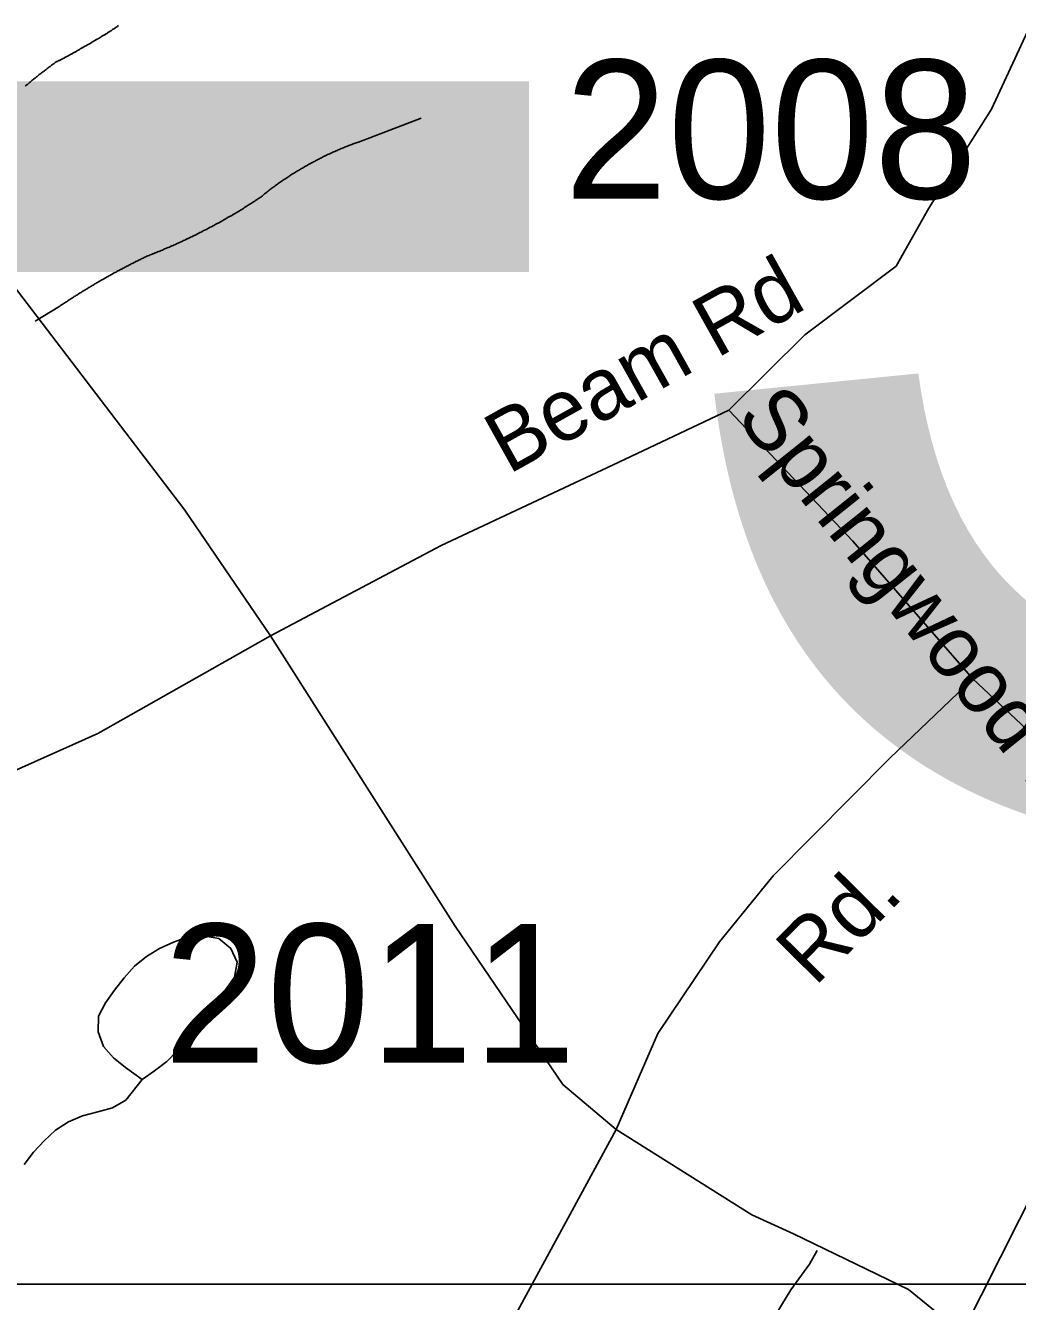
# Model space of a CAD drawing. Extents: x 1268485 to 1426702, y 514839 to 616766.
# Drawn here: x 1382438 to 1383494, y 559557 to 560916 of the extents above; entities that cross this region are included whole.
import ezdxf

# ---------------------------------------------------------------- set-up
doc = ezdxf.new("R2010")
doc.units = 0
for name, color, linetype in [('Old_Level_11', 7, 'Continuous'), ('Old_Level_3', 7, 'Continuous'), ('Old_Level_32', 7, 'Continuous'), ('Old_Level_35', 7, 'Continuous'), ('Old_Level_62', 7, 'Continuous'), ('Old_Level_8', 7, 'Continuous')]:
    doc.layers.add(name, color=color, linetype=linetype)

msp = doc.modelspace()

# ---------------------------------------------------------------- linework, layer by layer
at = {"layer": 'Old_Level_3'}
msp.add_lwpolyline([(1386957.915, 559575.931), (1380121.397, 559575.931), (1380121.397, 562494.532), (1386957.915, 562494.532), (1386957.915, 559575.931)], dxfattribs=at)
at = {"layer": 'Old_Level_32'}
for points in [[(1382698.901, 560265.908), (1382607.552, 560399.811), (1382439.893, 560619.591), (1382338.628, 560751.729), (1382267.527, 560863.067), (1382220.759, 560894.763), (1382177.008, 560908.347), (1382055.246, 560923.05), (1381956.616, 560944.94), (1381704.094, 561002.303), (1381597.467, 561027.524), (1381262.207, 561132.665), (1381149.031, 561184.541), (1380964.988, 561276.289), (1380776.707, 561366.321), (1380628.189, 561443.547), (1380536.398, 561470.065), (1380497.855, 561481.734), (1380443.997, 561474.574)], [(1383561.175, 561020.079), (1383529.332, 560963.378), (1383466.391, 560826.678), (1383399.748, 560721.098), (1383364.762, 560659.6), (1383267.829, 560586.214), (1383186.721, 560506.299)], [(1383186.721, 560506.299), (1383062.769, 560447.685), (1382880.483, 560362.121), (1382698.901, 560265.908)], [(1383446.398, 560220.234), (1383318.664, 560366.567), (1383186.721, 560506.299)], [(1380296.744, 559504.846), (1380305.565, 559493.099), (1380325.244, 559476.695), (1380350.964, 559462.17), (1380390.927, 559459.365), (1380439.133, 559468.398), (1380615.158, 559564.703), (1380894.444, 559711.153), (1381100.795, 559822.855), (1381226.05, 559882.162), (1381353.301, 559937.047), (1381519.325, 559938.288), (1381659.352, 559937.047), (1381792.064, 559926.208), (1381916.651, 559934.337), (1382027.697, 559958.725), (1382225.411, 560037.307), (1382393.332, 560107.761), (1382515.211, 560161.955), (1382698.901, 560265.908)], [(1383066.876, 559740.48), (1383010.068, 559788.278), (1382895.292, 559956.838), (1382698.901, 560265.908)], [(1383446.398, 560220.234), (1383358.414, 560136.174), (1383234.066, 560010.555), (1383176.678, 559940.168), (1383111.062, 559842.747), (1383066.876, 559740.48)], [(1383702.976, 559956.953), (1383583.624, 560091.42), (1383446.398, 560220.234)], [(1383702.976, 559956.953), (1383618.561, 559859.036), (1383561.174, 559768.273), (1383537.108, 559725.67), (1383435.114, 559523.735)], [(1383066.876, 559740.48), (1382948.558, 559522.997), (1382889.739, 559395.591), (1382841.607, 559310.385), (1382825.726, 559261.044), (1382828.744, 559219.085), (1382839.756, 559177.39), (1382900.846, 559058.472), (1382939.722, 558956.595), (1382987.854, 558860.275), (1383043.147, 558745.013)], [(1383435.114, 559523.735), (1383377.903, 559570.077), (1383255.723, 559629.35), (1383211.294, 559649.726), (1383066.876, 559740.48)]]:
    msp.add_lwpolyline(points, dxfattribs=at)
at = {"layer": 'Old_Level_35'}
for p, q in [((1382792.408, 560791.612), (1382859.357, 560817.141)), ((1382448.536, 560601.016), (1382474.577, 560616.959))]:
    msp.add_line(p, q, dxfattribs=at)
for points in [[(1382537.118, 560915.771), (1382536.503, 560915.258), (1382535.888, 560914.746), (1382535.273, 560914.336), (1382534.658, 560913.823), (1382534.042, 560913.31), (1382533.325, 560912.798)], [(1382533.325, 560912.798), (1382532.71, 560912.439), (1382532.094, 560912.08), (1382531.479, 560911.619), (1382530.864, 560911.26), (1382530.249, 560910.901), (1382529.634, 560910.44), (1382529.019, 560910.081), (1382528.403, 560909.671), (1382527.788, 560909.261), (1382527.173, 560908.851), (1382526.455, 560908.492), (1382525.84, 560908.133), (1382525.225, 560907.671), (1382524.61, 560907.313), (1382523.995, 560906.954), (1382523.38, 560906.544), (1382522.764, 560906.133), (1382522.047, 560905.775), (1382521.329, 560905.365), (1382520.714, 560905.006), (1382520.099, 560904.647), (1382519.484, 560904.185), (1382518.868, 560903.827), (1382518.253, 560903.417), (1382517.638, 560903.058), (1382517.023, 560902.699), (1382516.408, 560902.289), (1382515.793, 560901.93), (1382514.973, 560901.52), (1382514.357, 560901.11), (1382513.742, 560900.751), (1382513.127, 560900.392), (1382512.512, 560899.982), (1382511.897, 560899.623), (1382511.282, 560899.264), (1382510.666, 560898.854), (1382510.051, 560898.496), (1382509.231, 560898.136), (1382508.616, 560897.726), (1382508.001, 560897.368), (1382507.386, 560897.009), (1382506.77, 560896.65), (1382506.155, 560896.24), (1382505.54, 560895.881), (1382504.72, 560895.522), (1382504.105, 560895.112), (1382503.49, 560894.753), (1382502.874, 560894.395), (1382502.259, 560893.985), (1382501.644, 560893.625), (1382501.029, 560893.267), (1382500.209, 560892.857), (1382499.594, 560892.497), (1382498.978, 560892.139), (1382498.363, 560891.831), (1382497.748, 560891.421), (1382497.133, 560891.062), (1382496.415, 560890.704), (1382495.8, 560890.294), (1382495.082, 560889.934), (1382494.467, 560889.576), (1382493.852, 560889.268), (1382493.134, 560888.858), (1382492.519, 560888.499), (1382491.904, 560888.141), (1382491.289, 560887.73), (1382490.674, 560887.423), (1382489.854, 560887.064), (1382489.238, 560886.705), (1382488.623, 560886.295), (1382488.008, 560885.987), (1382487.393, 560885.628), (1382486.675, 560885.27), (1382485.958, 560884.86), (1382485.342, 560884.552), (1382484.727, 560884.193), (1382484.112, 560883.834), (1382483.394, 560883.475), (1382482.779, 560883.117), (1382482.164, 560882.758), (1382481.549, 560882.45), (1382480.729, 560882.04), (1382480.114, 560881.681), (1382479.498, 560881.374), (1382478.883, 560881.015), (1382478.166, 560880.604), (1382477.55, 560880.297), (1382476.833, 560879.938), (1382476.218, 560879.631), (1382475.5, 560879.272), (1382474.885, 560878.913), (1382474.27, 560878.554), (1382473.655, 560878.246), (1382472.834, 560877.888), (1382472.219, 560877.478), (1382471.604, 560877.17), (1382470.886, 560876.811), (1382470.271, 560876.503), (1382469.656, 560876.145)], [(1382469.656, 560876.145), (1382468.836, 560875.581), (1382468.118, 560875.017), (1382467.298, 560874.453), (1382466.478, 560873.889), (1382465.76, 560873.325), (1382465.042, 560872.71), (1382464.222, 560872.146), (1382463.504, 560871.582), (1382462.582, 560870.916), (1382461.864, 560870.352), (1382461.146, 560869.788), (1382460.326, 560869.173), (1382459.608, 560868.609), (1382458.891, 560868.045), (1382458.173, 560867.43), (1382457.353, 560866.866), (1382456.635, 560866.251), (1382455.918, 560865.687), (1382454.995, 560865.123), (1382454.277, 560864.508), (1382453.457, 560863.944), (1382452.739, 560863.329), (1382452.022, 560862.662), (1382451.201, 560862.15), (1382450.484, 560861.484), (1382449.766, 560860.919), (1382449.048, 560860.304), (1382448.228, 560859.689), (1382447.51, 560859.126), (1382446.793, 560858.511), (1382445.972, 560857.895), (1382445.255, 560857.331), (1382444.537, 560856.665), (1382443.717, 560856.05), (1382442.999, 560855.435), (1382442.282, 560854.87), (1382441.666, 560854.255), (1382440.846, 560853.64), (1382440.128, 560853.025), (1382439.411, 560852.359), (1382438.591, 560851.744), (1382437.873, 560851.179)], [(1382688.036, 560732.557), (1382688.857, 560733.377), (1382689.882, 560734.146), (1382690.702, 560734.864), (1382691.727, 560735.684), (1382692.65, 560736.453), (1382693.675, 560737.171), (1382694.598, 560737.94), (1382695.521, 560738.708), (1382696.546, 560739.426), (1382697.469, 560740.195), (1382698.494, 560740.913), (1382699.417, 560741.631), (1382700.34, 560742.399), (1382701.365, 560743.117), (1382702.39, 560743.835), (1382703.415, 560744.552), (1382704.338, 560745.27), (1382705.261, 560745.988), (1382706.286, 560746.705), (1382707.209, 560747.372), (1382708.234, 560748.141), (1382709.259, 560748.808), (1382710.285, 560749.525), (1382711.207, 560750.191), (1382712.233, 560750.858), (1382713.258, 560751.576), (1382714.283, 560752.242), (1382715.206, 560752.96), (1382716.334, 560753.626), (1382717.359, 560754.292), (1382718.384, 560754.959), (1382719.409, 560755.625), (1382720.332, 560756.292), (1382721.357, 560756.958), (1382722.485, 560757.625), (1382723.51, 560758.24), (1382724.536, 560758.855), (1382725.458, 560759.573), (1382726.586, 560760.188), (1382727.612, 560760.803), (1382728.637, 560761.418), (1382729.765, 560762.084), (1382730.79, 560762.7), (1382731.713, 560763.315), (1382732.84, 560763.93), (1382733.866, 560764.545), (1382734.993, 560765.212), (1382736.019, 560765.775), (1382737.146, 560766.39), (1382738.172, 560767.006), (1382739.299, 560767.57), (1382740.222, 560768.185), (1382741.35, 560768.749), (1382742.375, 560769.313), (1382743.503, 560769.928), (1382744.528, 560770.491), (1382745.656, 560771.056), (1382746.784, 560771.619), (1382747.707, 560772.184), (1382748.834, 560772.747), (1382749.86, 560773.311), (1382750.987, 560773.875), (1382752.115, 560774.439), (1382753.243, 560774.952), (1382754.268, 560775.515), (1382755.396, 560776.08), (1382756.524, 560776.541), (1382757.652, 560777.105), (1382758.574, 560777.617), (1382759.702, 560778.181), (1382760.83, 560778.694), (1382761.958, 560779.206), (1382763.086, 560779.668), (1382764.213, 560780.181), (1382765.239, 560780.693), (1382766.366, 560781.206), (1382767.494, 560781.667), (1382768.622, 560782.179), (1382769.75, 560782.692), (1382770.878, 560783.205), (1382772.005, 560783.615), (1382773.133, 560784.127), (1382774.261, 560784.64), (1382775.389, 560785.05), (1382776.516, 560785.563), (1382777.644, 560786.025), (1382778.772, 560786.435), (1382779.9, 560786.896), (1382781.028, 560787.357), (1382782.155, 560787.818), (1382783.283, 560788.228), (1382784.411, 560788.69), (1382785.539, 560789.1), (1382786.769, 560789.561), (1382787.897, 560789.921), (1382789.025, 560790.382), (1382790.152, 560790.792), (1382791.28, 560791.202), (1382792.408, 560791.612)], [(1382567.158, 560670.016), (1382568.389, 560670.478), (1382569.619, 560670.99), (1382570.952, 560671.503), (1382572.285, 560672.016), (1382573.515, 560672.477), (1382574.745, 560672.989), (1382576.078, 560673.502), (1382577.411, 560674.014), (1382578.641, 560674.579), (1382579.871, 560675.04), (1382581.204, 560675.604), (1382582.537, 560676.117), (1382583.767, 560676.629), (1382584.998, 560677.193), (1382586.228, 560677.757), (1382587.458, 560678.27), (1382588.791, 560678.833), (1382590.124, 560679.398), (1382591.354, 560679.858), (1382592.585, 560680.423), (1382593.918, 560680.986), (1382595.148, 560681.551), (1382596.378, 560682.114), (1382597.608, 560682.678), (1382598.839, 560683.242), (1382600.172, 560683.806), (1382601.402, 560684.37), (1382602.632, 560684.934), (1382603.863, 560685.497), (1382605.093, 560686.113), (1382606.426, 560686.677), (1382607.656, 560687.24), (1382608.886, 560687.855), (1382610.117, 560688.42), (1382611.347, 560688.983), (1382612.577, 560689.65), (1382613.91, 560690.265), (1382615.14, 560690.829), (1382616.371, 560691.444), (1382617.601, 560692.008), (1382618.831, 560692.623), (1382619.959, 560693.239), (1382621.292, 560693.854), (1382622.522, 560694.52), (1382623.753, 560695.135), (1382624.983, 560695.75), (1382626.213, 560696.365), (1382627.341, 560696.98), (1382628.674, 560697.647), (1382629.904, 560698.262), (1382631.135, 560698.877), (1382632.365, 560699.493), (1382633.493, 560700.21), (1382634.723, 560700.825), (1382635.953, 560701.441), (1382637.286, 560702.107), (1382638.414, 560702.773), (1382639.644, 560703.439), (1382640.874, 560704.055), (1382642.002, 560704.772), (1382643.233, 560705.387), (1382644.463, 560706.054), (1382645.591, 560706.772), (1382646.924, 560707.387), (1382648.051, 560708.053), (1382649.282, 560708.771), (1382650.512, 560709.438), (1382651.64, 560710.104), (1382652.87, 560710.821), (1382653.998, 560711.488), (1382655.228, 560712.206), (1382656.356, 560712.872), (1382657.586, 560713.539), (1382658.714, 560714.256), (1382660.047, 560715.025), (1382661.175, 560715.692), (1382662.405, 560716.358), (1382663.533, 560717.075), (1382664.763, 560717.793), (1382665.891, 560718.511), (1382667.019, 560719.228), (1382668.249, 560719.946), (1382669.377, 560720.664), (1382670.607, 560721.382), (1382671.735, 560722.151), (1382672.863, 560722.869), (1382674.093, 560723.586), (1382675.221, 560724.304), (1382676.348, 560725.072), (1382677.579, 560725.79), (1382678.707, 560726.559), (1382679.834, 560727.328), (1382680.962, 560728.046), (1382682.295, 560728.815), (1382683.423, 560729.584), (1382684.551, 560730.301), (1382685.576, 560731.071), (1382686.704, 560731.788), (1382688.036, 560732.557)], [(1382474.577, 560616.959), (1382475.5, 560617.574), (1382476.423, 560618.138), (1382477.243, 560618.753), (1382478.166, 560619.317), (1382479.088, 560619.932), (1382480.011, 560620.548), (1382480.831, 560621.111), (1382481.754, 560621.675), (1382482.779, 560622.291), (1382483.6, 560622.854), (1382484.522, 560623.521), (1382485.342, 560624.084), (1382486.265, 560624.649), (1382487.29, 560625.264), (1382488.111, 560625.827), (1382489.033, 560626.392), (1382489.956, 560627.007), (1382490.879, 560627.57), (1382491.802, 560628.134), (1382492.622, 560628.698), (1382493.647, 560629.313), (1382494.467, 560629.877), (1382495.39, 560630.441), (1382496.415, 560631.005), (1382497.235, 560631.569), (1382498.158, 560632.133), (1382499.081, 560632.696), (1382500.004, 560633.261), (1382500.926, 560633.824), (1382501.849, 560634.389), (1382502.772, 560634.952), (1382503.592, 560635.516), (1382504.617, 560636.08), (1382505.54, 560636.644), (1382506.463, 560637.208), (1382507.386, 560637.772), (1382508.206, 560638.335), (1382509.231, 560638.9), (1382510.154, 560639.361), (1382511.077, 560639.925), (1382511.999, 560640.488), (1382512.922, 560641.053), (1382513.845, 560641.565), (1382514.767, 560642.129), (1382515.793, 560642.693), (1382516.613, 560643.206), (1382517.638, 560643.769), (1382518.458, 560644.334), (1382519.484, 560644.795), (1382520.406, 560645.359), (1382521.329, 560645.871), (1382522.252, 560646.435), (1382523.277, 560646.999), (1382524.097, 560647.512), (1382525.123, 560648.075), (1382526.045, 560648.588), (1382526.968, 560649.05), (1382527.891, 560649.613), (1382528.916, 560650.126), (1382529.736, 560650.69), (1382530.762, 560651.203), (1382531.582, 560651.664), (1382532.607, 560652.228), (1382533.53, 560652.741), (1382534.452, 560653.253), (1382535.478, 560653.766), (1382536.4, 560654.329), (1382537.426, 560654.791), (1382538.246, 560655.304), (1382539.271, 560655.817), (1382540.296, 560656.329), (1382541.117, 560656.79), (1382542.142, 560657.303), (1382542.962, 560657.815), (1382543.987, 560658.328), (1382545.013, 560658.79), (1382545.833, 560659.302), (1382546.858, 560659.815), (1382547.883, 560660.328), (1382548.704, 560660.789), (1382549.729, 560661.301), (1382550.754, 560661.814), (1382551.574, 560662.327), (1382552.6, 560662.788), (1382553.625, 560663.301), (1382554.548, 560663.762), (1382555.47, 560664.275), (1382556.496, 560664.736), (1382557.521, 560665.249), (1382558.341, 560665.71), (1382559.366, 560666.172), (1382560.392, 560666.684), (1382561.212, 560667.145), (1382562.237, 560667.607), (1382563.262, 560668.12), (1382564.288, 560668.581), (1382565.108, 560669.042), (1382566.133, 560669.503), (1382567.158, 560670.016)], [(1383280.842, 559611.794), (1383272.537, 559597.133), (1383252.852, 559569.809), (1383231.732, 559535.463)]]:
    msp.add_lwpolyline(points, dxfattribs=at)
at = {"layer": 'Old_Level_62'}
for points in [[(1382562.134, 559793.573), (1382575.565, 559803.005), (1382588.586, 559813.001), (1382600.069, 559824.689), (1382610.527, 559837.351), (1382620.882, 559850.115), (1382631.135, 559862.931), (1382641.182, 559875.901), (1382651.127, 559888.973), (1382660.559, 559902.66), (1382663.328, 559918.5), (1382656.561, 559933.213), (1382643.745, 559943.619), (1382627.649, 559946.695), (1382611.244, 559945.516), (1382595.763, 559939.98), (1382580.692, 559933.213), (1382566.748, 559924.754), (1382554.035, 559914.194), (1382543.167, 559901.943), (1382532.71, 559888.87), (1382523.175, 559875.234), (1382515.69, 559861.035), (1382515.588, 559844.579), (1382521.022, 559828.944), (1382531.889, 559816.692), (1382544.705, 559806.491), (1382562.134, 559793.573)], [(1382436.643, 559703.35), (1382446.793, 559716.319), (1382458.071, 559728.468), (1382470.066, 559739.592), (1382483.805, 559748.717), (1382498.876, 559755.023), (1382514.973, 559759.072), (1382530.864, 559763.327), (1382544.808, 559771.58), (1382562.134, 559793.573)]]:
    msp.add_lwpolyline(points, dxfattribs=at)

# ---------------------------------------------------------------- texts
at = {"layer": 'Old_Level_11'}
for s, height, rotation, p in [('Beam Rd', 65.6167, 29.187347, (1382952.15, 560437.171)), ('Springwood Rd', 65.61666, 308.660208, (1383193.039, 560498.317)), ('Rd.', 65.6167, 45.291214, (1383278.286, 559891.536))]:
    msp.add_text(s, height=height, rotation=rotation, dxfattribs=at).set_placement(p)
at = {"layer": 'Old_Level_3'}
msp.add_text('B-3334', height=1788.0542, dxfattribs=at).set_placement((1380689.267, 560064.298))
at = {"layer": 'Old_Level_8'}
for s, p in [('2008', (1383011.824, 560731.361)), ('2011', (1382585.022, 559811.581))]:
    msp.add_text(s, height=147.6375, dxfattribs=at).set_placement(p)

doc.saveas('drawing.dxf')
